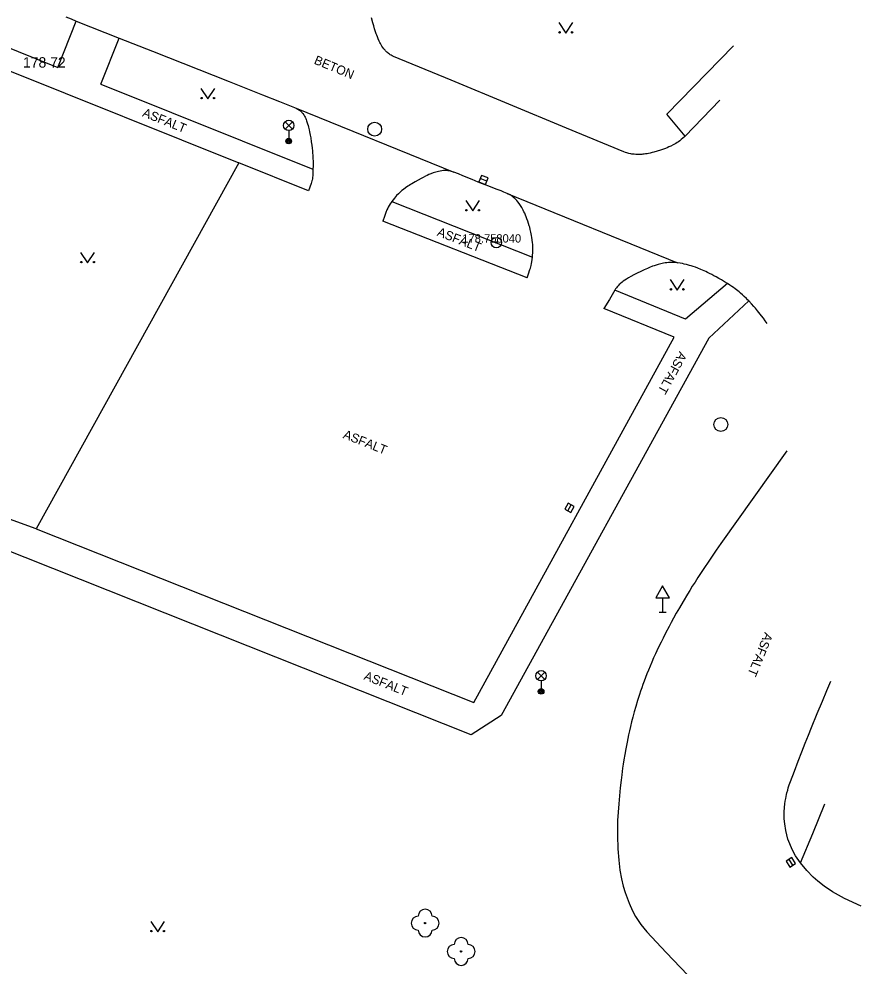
# Model space of a CAD drawing. Extents: x -539515 to -538098, y -1182060 to -1180157.
# Drawn here: x -538377.3 to -538316.8, y -1180794.8 to -1180726.7 of the extents above; entities that cross this region are included whole.
import ezdxf

# ---------------------------------------------------------------- set-up
doc = ezdxf.new("R2010")
doc.units = 0
for name, color, linetype in [('Vrstva 10', 7, 'Continuous'), ('Vrstva 11', 7, 'Continuous'), ('Vrstva 21', 7, 'Continuous'), ('Vrstva 22', 7, 'Continuous'), ('Vrstva 23', 7, 'Continuous'), ('Vrstva 27', 7, 'Continuous'), ('Vrstva 33', 7, 'Continuous'), ('Vrstva 34', 7, 'Continuous'), ('Vrstva 36', 7, 'Continuous'), ('Vrstva 4', 7, 'Continuous'), ('Vrstva 40', 7, 'Continuous')]:
    doc.layers.add(name, color=color, linetype=linetype)

msp = doc.modelspace()

# ---------------------------------------------------------------- linework, layer by layer
at = {"layer": 'Vrstva 10'}
for points in [[(-538322.12, -1180757.72), (-538324.484, -1180761.055), (-538326.85, -1180764.39), (-538327.181, -1180764.861), (-538327.487, -1180765.303), (-538327.77, -1180765.72)], [(-538327.77, -1180765.72), (-538328.033, -1180766.112), (-538328.277, -1180766.482), (-538328.502, -1180766.829), (-538328.711, -1180767.157), (-538328.905, -1180767.466), (-538329.085, -1180767.756), (-538329.253, -1180768.03), (-538329.562, -1180768.546), (-538329.827, -1180769.001), (-538330.056, -1180769.403), (-538330.253, -1180769.757), (-538330.423, -1180770.069), (-538330.57, -1180770.343), (-538330.823, -1180770.827), (-538331.009, -1180771.193), (-538331.147, -1180771.47), (-538331.351, -1180771.888)], [(-538331.351, -1180771.888), (-538331.55, -1180772.31), (-538331.69, -1180772.616), (-538331.821, -1180772.913), (-538331.945, -1180773.203), (-538332.061, -1180773.484), (-538332.17, -1180773.757), (-538332.272, -1180774.022), (-538332.369, -1180774.28), (-538332.46, -1180774.53), (-538332.545, -1180774.773), (-538332.626, -1180775.009), (-538332.702, -1180775.238), (-538332.843, -1180775.683), (-538332.969, -1180776.102), (-538333.081, -1180776.496), (-538333.181, -1180776.867), (-538333.27, -1180777.215), (-538333.35, -1180777.542), (-538333.422, -1180777.85), (-538333.486, -1180778.138), (-538333.544, -1180778.41), (-538333.596, -1180778.664), (-538333.688, -1180779.143), (-538333.763, -1180779.562), (-538333.825, -1180779.93), (-538333.875, -1180780.253), (-538333.917, -1180780.535), (-538333.985, -1180781.03), (-538334.031, -1180781.402)], [(-538322.249, -1180783.117), (-538322.22, -1180782.912), (-538322.19, -1180782.733), (-538322.159, -1180782.578), (-538322.13, -1180782.442), (-538322.102, -1180782.324), (-538322.048, -1180782.118), (-538322.003, -1180781.965), (-538321.93, -1180781.736), (-538321.85, -1180781.51), (-538321.564, -1180780.748), (-538321.292, -1180780.037), (-538321.033, -1180779.372), (-538320.788, -1180778.751), (-538320.556, -1180778.171), (-538320.336, -1180777.627), (-538319.919, -1180776.612), (-538319.549, -1180775.726), (-538319.223, -1180774.953), (-538318.934, -1180774.277)], [(-538334.031, -1180781.402), (-538334.095, -1180781.96), (-538334.15, -1180782.52), (-538334.177, -1180782.818), (-538334.202, -1180783.117)], [(-538334.202, -1180783.117), (-538334.275, -1180784.314), (-538334.295, -1180785.387), (-538334.267, -1180786.335), (-538334.202, -1180787.161), (-538334.108, -1180787.878), (-538333.995, -1180788.495), (-538333.87, -1180789.026), (-538333.739, -1180789.481), (-538333.459, -1180790.254), (-538333.203, -1180790.809), (-538332.983, -1180791.211), (-538332.607, -1180791.784), (-538332.17, -1180792.32)], [(-538316.77, -1180790.47), (-538317.965, -1180789.906), (-538318.819, -1180789.428), (-538319.434, -1180789.016), (-538319.88, -1180788.667), (-538320.205, -1180788.379), (-538320.677, -1180787.898), (-538321.13, -1180787.35), (-538321.477, -1180786.843), (-538321.726, -1180786.392), (-538321.904, -1180785.993), (-538322.031, -1180785.64), (-538322.192, -1180785.017), (-538322.263, -1180784.545), (-538322.29, -1180784.19), (-538322.292, -1180783.654), (-538322.249, -1180783.117)], [(-538332.17, -1180792.32), (-538330.797, -1180793.801), (-538328.728, -1180795.959), (-538326.66, -1180798.11)]]:
    msp.add_lwpolyline(points, dxfattribs=at)
at = {"layer": 'Vrstva 11'}
for p, q in [((-538374.54, -1180730.17), (-538373.21, -1180726.82)), ((-538379.79, -1180728.06), (-538374.54, -1180730.17)), ((-538371.45, -1180731.37), (-538370.128, -1180728.041)), ((-538367.716, -1180728.998), (-538362.222, -1180731.175)), ((-538325.95, -1180728.61), (-538330.75, -1180733.52)), ((-538378.13, -1180730.36), (-538361.52, -1180737.02)), ((-538371.45, -1180731.37), (-538356.19, -1180737.46)), ((-538357.4, -1180733.09), (-538346.06, -1180737.68)), ((-538329.42, -1180735.09), (-538330.75, -1180733.52)), ((-538361.52, -1180737.02), (-538376.09, -1180763.33)), ((-538356.5, -1180739.02), (-538361.52, -1180737.02)), ((-538342.22, -1180739.21), (-538329.97, -1180744.2)), ((-538350.51, -1180739.79), (-538340.41, -1180743.81)), ((-538340.78, -1180745.28), (-538351.17, -1180741.2)), ((-538329.39, -1180748.26), (-538334.48, -1180746.18)), ((-538326.38, -1180745.7), (-538329.39, -1180748.26)), ((-538330.22, -1180749.54), (-538335.26, -1180747.49)), ((-538324.84, -1180746.95), (-538327.71, -1180749.63)), ((-538344.63, -1180775.82), (-538330.22, -1180749.54)), ((-538327.71, -1180749.63), (-538342.65, -1180776.75)), ((-538376.09, -1180763.33), (-538378.54, -1180762.45)), ((-538376.09, -1180763.33), (-538344.63, -1180775.82)), ((-538344.81, -1180778.14), (-538379.1, -1180764.51)), ((-538342.65, -1180776.75), (-538344.81, -1180778.14))]:
    msp.add_line(p, q, dxfattribs=at)
for points in [[(-538373.957, -1180726.519), (-538373.584, -1180726.671), (-538373.21, -1180726.82)], [(-538373.21, -1180726.82), (-538370.128, -1180728.041), (-538367.716, -1180728.998)], [(-538351.283, -1180728.529), (-538351.334, -1180728.439), (-538351.38, -1180728.352), (-538351.421, -1180728.269), (-538351.494, -1180728.11), (-538351.554, -1180727.967), (-538351.603, -1180727.841), (-538351.643, -1180727.729), (-538351.709, -1180727.533), (-538351.756, -1180727.385), (-538351.82, -1180727.165), (-538351.88, -1180726.95), (-538351.975, -1180726.593)], [(-538351.16, -1180728.718), (-538351.225, -1180728.622), (-538351.283, -1180728.529)], [(-538346.255, -1180731.078), (-538350.4, -1180729.36), (-538350.48, -1180729.324), (-538350.555, -1180729.285), (-538350.625, -1180729.244), (-538350.69, -1180729.2), (-538350.752, -1180729.155), (-538350.809, -1180729.108), (-538350.863, -1180729.061), (-538350.913, -1180729.013), (-538350.96, -1180728.965), (-538351.005, -1180728.916), (-538351.087, -1180728.817), (-538351.16, -1180728.718)], [(-538362.222, -1180731.175), (-538359.811, -1180732.13), (-538358.605, -1180732.609), (-538357.4, -1180733.09), (-538357.159, -1180733.226)], [(-538337.965, -1180734.512), (-538342.11, -1180732.795), (-538346.255, -1180731.078)], [(-538326.938, -1180732.518), (-538329.42, -1180735.09), (-538329.476, -1180735.146), (-538329.588, -1180735.25), (-538329.697, -1180735.343), (-538329.804, -1180735.425), (-538329.907, -1180735.498), (-538330.007, -1180735.564), (-538330.102, -1180735.623), (-538330.193, -1180735.675), (-538330.279, -1180735.723), (-538330.445, -1180735.807), (-538330.593, -1180735.876), (-538330.724, -1180735.932), (-538330.84, -1180735.979), (-538331.046, -1180736.056), (-538331.201, -1180736.109), (-538331.436, -1180736.183), (-538331.67, -1180736.25), (-538331.801, -1180736.284), (-538331.926, -1180736.313)], [(-538357.159, -1180733.226), (-538357.11, -1180733.266), (-538357.064, -1180733.307), (-538357.022, -1180733.349), (-538356.982, -1180733.392), (-538356.946, -1180733.435), (-538356.912, -1180733.479), (-538356.851, -1180733.568), (-538356.797, -1180733.657), (-538356.751, -1180733.743), (-538356.711, -1180733.828), (-538356.675, -1180733.909), (-538356.645, -1180733.988), (-538356.617, -1180734.063), (-538356.571, -1180734.206), (-538356.534, -1180734.334), (-538356.505, -1180734.448), (-538356.459, -1180734.647), (-538356.428, -1180734.797), (-538356.387, -1180735.017), (-538356.368, -1180735.125), (-538356.35, -1180735.23), (-538356.305, -1180735.509), (-538356.27, -1180735.753), (-538356.245, -1180735.966), (-538356.225, -1180736.153), (-538356.211, -1180736.317), (-538356.201, -1180736.46), (-538356.188, -1180736.71), (-538356.183, -1180736.898), (-538356.181, -1180737.038), (-538356.183, -1180737.249), (-538356.19, -1180737.46), (-538356.199, -1180737.72), (-538356.207, -1180737.917), (-538356.218, -1180738.063), (-538356.232, -1180738.172), (-538356.246, -1180738.253), (-538356.258, -1180738.313), (-538356.281, -1180738.402), (-538356.309, -1180738.49), (-538356.404, -1180738.755), (-538356.5, -1180739.02)], [(-538331.926, -1180736.313), (-538332.045, -1180736.338), (-538332.157, -1180736.358), (-538332.262, -1180736.374), (-538332.362, -1180736.387), (-538332.455, -1180736.397), (-538332.543, -1180736.405), (-538332.708, -1180736.413), (-538332.852, -1180736.414), (-538332.978, -1180736.41), (-538333.087, -1180736.403), (-538333.182, -1180736.393), (-538333.264, -1180736.382), (-538333.336, -1180736.37), (-538333.46, -1180736.344), (-538333.552, -1180736.321), (-538333.62, -1180736.302), (-538333.721, -1180736.268), (-538333.82, -1180736.23), (-538337.965, -1180734.512)], [(-538344.748, -1180738.217), (-538345.403, -1180737.942), (-538345.732, -1180737.808), (-538346.06, -1180737.68), (-538346.224, -1180737.628), (-538346.303, -1180737.609), (-538346.38, -1180737.595), (-538346.455, -1180737.585), (-538346.528, -1180737.578), (-538346.599, -1180737.574), (-538346.668, -1180737.573), (-538346.735, -1180737.575), (-538346.8, -1180737.578), (-538346.927, -1180737.591), (-538347.046, -1180737.609), (-538347.159, -1180737.631), (-538347.264, -1180737.657), (-538347.363, -1180737.684), (-538347.456, -1180737.713), (-538347.543, -1180737.743), (-538347.707, -1180737.804), (-538347.85, -1180737.863), (-538347.974, -1180737.919), (-538348.083, -1180737.97), (-538348.272, -1180738.064), (-538348.413, -1180738.139), (-538348.623, -1180738.253), (-538348.83, -1180738.37), (-538348.958, -1180738.444), (-538349.075, -1180738.514), (-538349.182, -1180738.581), (-538349.28, -1180738.644), (-538349.37, -1180738.704), (-538349.533, -1180738.819), (-538349.671, -1180738.923), (-538349.788, -1180739.017), (-538349.888, -1180739.102), (-538349.972, -1180739.179), (-538350.045, -1180739.248), (-538350.168, -1180739.373), (-538350.257, -1180739.471)], [(-538340.78, -1180745.28), (-538340.68, -1180744.986), (-538340.579, -1180744.692), (-538340.545, -1180744.585), (-538340.52, -1180744.49), (-538340.501, -1180744.406), (-538340.472, -1180744.257), (-538340.454, -1180744.145), (-538340.431, -1180743.977), (-538340.41, -1180743.81), (-538340.393, -1180743.648), (-538340.382, -1180743.496), (-538340.376, -1180743.353), (-538340.374, -1180743.219), (-538340.375, -1180743.093), (-538340.379, -1180742.975), (-538340.385, -1180742.864), (-538340.393, -1180742.76), (-538340.413, -1180742.564), (-538340.436, -1180742.393), (-538340.46, -1180742.244), (-538340.485, -1180742.113), (-538340.509, -1180741.999), (-538340.557, -1180741.799), (-538340.597, -1180741.649), (-538340.629, -1180741.536), (-538340.682, -1180741.368), (-538340.74, -1180741.2), (-538340.796, -1180741.047), (-538340.852, -1180740.903), (-538340.907, -1180740.769), (-538340.962, -1180740.645), (-538341.016, -1180740.53), (-538341.068, -1180740.423), (-538341.12, -1180740.325), (-538341.17, -1180740.235), (-538341.22, -1180740.152), (-538341.267, -1180740.075), (-538341.314, -1180740.005), (-538341.359, -1180739.941), (-538341.447, -1180739.825), (-538341.528, -1180739.728), (-538341.602, -1180739.647), (-538341.67, -1180739.58), (-538341.731, -1180739.524), (-538341.787, -1180739.476), (-538341.836, -1180739.437), (-538341.926, -1180739.372), (-538341.996, -1180739.327), (-538342.05, -1180739.295), (-538342.22, -1180739.21), (-538342.449, -1180739.114), (-538342.65, -1180739.033), (-538343.003, -1180738.898), (-538343.533, -1180738.701), (-538343.797, -1180738.602), (-538344.06, -1180738.5), (-538344.31, -1180738.399), (-538344.748, -1180738.217)], [(-538350.257, -1180739.471), (-538350.322, -1180739.548), (-538350.418, -1180739.666), (-538350.51, -1180739.79), (-538350.572, -1180739.879), (-538350.625, -1180739.956), (-538350.711, -1180740.094), (-538350.771, -1180740.198), (-538350.814, -1180740.278), (-538350.871, -1180740.4), (-538350.898, -1180740.463), (-538350.922, -1180740.526), (-538351.046, -1180740.863), (-538351.17, -1180741.2)], [(-538323.513, -1180748.574), (-538323.663, -1180748.365), (-538323.798, -1180748.185), (-538323.919, -1180748.028), (-538324.027, -1180747.891), (-538324.22, -1180747.654), (-538324.369, -1180747.477), (-538324.483, -1180747.345), (-538324.659, -1180747.147), (-538324.84, -1180746.95), (-538324.928, -1180746.857), (-538325.01, -1180746.773), (-538325.167, -1180746.622), (-538325.306, -1180746.495), (-538325.43, -1180746.388), (-538325.54, -1180746.297), (-538325.638, -1180746.219), (-538325.814, -1180746.086), (-538325.949, -1180745.988), (-538326.054, -1180745.915), (-538326.214, -1180745.807), (-538326.38, -1180745.7), (-538326.598, -1180745.563), (-538326.804, -1180745.439), (-538326.997, -1180745.325), (-538327.179, -1180745.222), (-538327.35, -1180745.129), (-538327.51, -1180745.044), (-538327.661, -1180744.967), (-538327.803, -1180744.898), (-538327.937, -1180744.834), (-538328.062, -1180744.777), (-538328.298, -1180744.676), (-538328.505, -1180744.593), (-538328.686, -1180744.526), (-538328.846, -1180744.471), (-538328.985, -1180744.426), (-538329.108, -1180744.389), (-538329.322, -1180744.33), (-538329.484, -1180744.291), (-538329.605, -1180744.264), (-538329.787, -1180744.229), (-538329.97, -1180744.2), (-538330.05, -1180744.19), (-538330.128, -1180744.182), (-538330.204, -1180744.177), (-538330.352, -1180744.173), (-538330.491, -1180744.177), (-538330.623, -1180744.185), (-538330.746, -1180744.198), (-538330.863, -1180744.215)], [(-538330.863, -1180744.215), (-538330.972, -1180744.233), (-538331.074, -1180744.254), (-538331.171, -1180744.275), (-538331.351, -1180744.322), (-538331.509, -1180744.368), (-538331.648, -1180744.414), (-538331.768, -1180744.456), (-538331.978, -1180744.537), (-538332.135, -1180744.603), (-538332.369, -1180744.708), (-538332.6, -1180744.82), (-538332.875, -1180744.957), (-538333.114, -1180745.077), (-538333.319, -1180745.185), (-538333.494, -1180745.283), (-538333.642, -1180745.373), (-538333.767, -1180745.455), (-538333.872, -1180745.53), (-538333.962, -1180745.599), (-538334.037, -1180745.662), (-538334.101, -1180745.719), (-538334.155, -1180745.77), (-538334.245, -1180745.864), (-538334.309, -1180745.938), (-538334.355, -1180745.996), (-538334.42, -1180746.086), (-538334.48, -1180746.18), (-538334.87, -1180746.835), (-538335.26, -1180747.49)], [(-538321.13, -1180787.35), (-538320.243, -1180785.236), (-538319.366, -1180783.117)]]:
    msp.add_lwpolyline(points, dxfattribs=at)
at = {"layer": 'Vrstva 21'}
for radius in [0.375, 0.05]:
    msp.add_circle((-538343, -1180742.75), radius, dxfattribs=at)
at = {"layer": 'Vrstva 22'}
for centre in [(-538348.12, -1180791.68), (-538345.53, -1180793.72)]:
    msp.add_circle(centre, 0.05, dxfattribs=at)
for centre, start, end in [((-538348.12, -1180791.18), 0, 180), ((-538348.62, -1180791.68), 90, 270), ((-538347.62, -1180791.68), 270, 90), ((-538348.12, -1180792.18), 180, 0), ((-538345.53, -1180793.22), 0, 180), ((-538346.03, -1180793.72), 90, 270), ((-538345.03, -1180793.72), 270, 90), ((-538345.53, -1180794.22), 180, 0)]:
    msp.add_arc(centre, 0.5, start, end, dxfattribs=at)
at = {"layer": 'Vrstva 27'}
for p, q in [((-538343.692, -1180738.334), (-538344.156, -1180738.148)), ((-538337.86, -1180762.039), (-538337.62, -1180761.601)), ((-538321.688, -1180787.522), (-538321.952, -1180787.098))]:
    msp.add_line(p, q, dxfattribs=at)
for points in [[(-538343.599, -1180738.102), (-538344.063, -1180737.916), (-538344.249, -1180738.38), (-538343.785, -1180738.566)], [(-538337.641, -1180762.159), (-538337.401, -1180761.721), (-538337.839, -1180761.481), (-538338.079, -1180761.919)], [(-538321.476, -1180787.39), (-538321.74, -1180786.966), (-538322.164, -1180787.23), (-538321.9, -1180787.654)]]:
    msp.add_lwpolyline(points, close=True, dxfattribs=at)
for centre in [(-538351.75, -1180734.59), (-538326.86, -1180755.83)]:
    msp.add_circle(centre, 0.5, dxfattribs=at)
at = {"layer": 'Vrstva 33'}
for p, q in [((-538358.195, -1180734.59), (-538357.665, -1180734.06)), ((-538358.195, -1180734.06), (-538357.665, -1180734.59)), ((-538357.93, -1180734.7), (-538357.93, -1180735.45)), ((-538340.045, -1180774.16), (-538339.515, -1180773.63)), ((-538340.045, -1180773.63), (-538339.515, -1180774.16)), ((-538339.78, -1180774.27), (-538339.78, -1180775.02))]:
    msp.add_line(p, q, dxfattribs=at)
for centre, radius in [((-538357.93, -1180734.325), 0.375), ((-538357.93, -1180735.45), 0.2), ((-538357.93, -1180735.45), 0.145), ((-538357.93, -1180735.45), 0.0876), ((-538339.78, -1180773.895), 0.375), ((-538339.78, -1180775.02), 0.2), ((-538339.78, -1180775.02), 0.145), ((-538339.78, -1180775.02), 0.0876)]:
    msp.add_circle(centre, radius, dxfattribs=at)
at = {"layer": 'Vrstva 34'}
for p, q in [((-538331.039, -1180768.301), (-538331.039, -1180769.319)), ((-538331.289, -1180769.319), (-538330.789, -1180769.319))]:
    msp.add_line(p, q, dxfattribs=at)
msp.add_lwpolyline([(-538331.539, -1180768.301), (-538330.539, -1180768.301), (-538331.039, -1180767.435)], close=True, dxfattribs=at)
at = {"layer": 'Vrstva 36'}
for points in [[(-538338.499, -1180726.934), (-538337.999, -1180727.684), (-538337.499, -1180726.934)], [(-538364.245, -1180731.663), (-538363.745, -1180732.413), (-538363.245, -1180731.663)], [(-538345.201, -1180739.72), (-538344.701, -1180740.47), (-538344.201, -1180739.72)], [(-538372.894, -1180743.457), (-538372.394, -1180744.207), (-538371.894, -1180743.457)], [(-538330.498, -1180745.413), (-538329.998, -1180746.163), (-538329.498, -1180745.413)], [(-538367.853, -1180791.559), (-538367.353, -1180792.309), (-538366.853, -1180791.559)]]:
    msp.add_lwpolyline(points, dxfattribs=at)
for centre in [(-538338.449, -1180727.634), (-538337.55, -1180727.634), (-538364.195, -1180732.363), (-538363.296, -1180732.363), (-538345.151, -1180740.42), (-538344.252, -1180740.42), (-538372.844, -1180744.157), (-538371.945, -1180744.157), (-538330.448, -1180746.113), (-538329.549, -1180746.113), (-538367.803, -1180792.259), (-538366.904, -1180792.259)]:
    msp.add_circle(centre, 0.05, dxfattribs=at)

# ---------------------------------------------------------------- texts
at = {"layer": 'Vrstva 22'}
msp.add_text('178.75 ', height=0.6, dxfattribs=at).set_placement((-538345.446, -1180742.75))
at = {"layer": 'Vrstva 23'}
msp.add_text('8040', height=0.6, dxfattribs=at).set_placement((-538343, -1180742.75))
at = {"layer": 'Vrstva 4'}
msp.add_text('178 72 ', height=0.75, dxfattribs=at).set_placement((-538377.04, -1180730.17))
at = {"layer": 'Vrstva 40'}
for s, rotation, p in [('BETON', 337.4931, (-538356.163, -1180729.871)), ('ASFALT', 338.15103, (-538368.503, -1180733.654)), ('ASFALT', 338.56079, (-538347.31, -1180742.234)), ('ASFALT', 241.15029, (-538329.831, -1180750.528)), ('ASFALT', 338.34633, (-538354.077, -1180756.791)), ('ASFALT', 247.62713, (-538323.696, -1180770.733)), ('ASFALT', 338.34633, (-538352.579, -1180774.15))]:
    msp.add_text(s, height=0.65, rotation=rotation, dxfattribs=at).set_placement(p)

doc.saveas('drawing.dxf')
